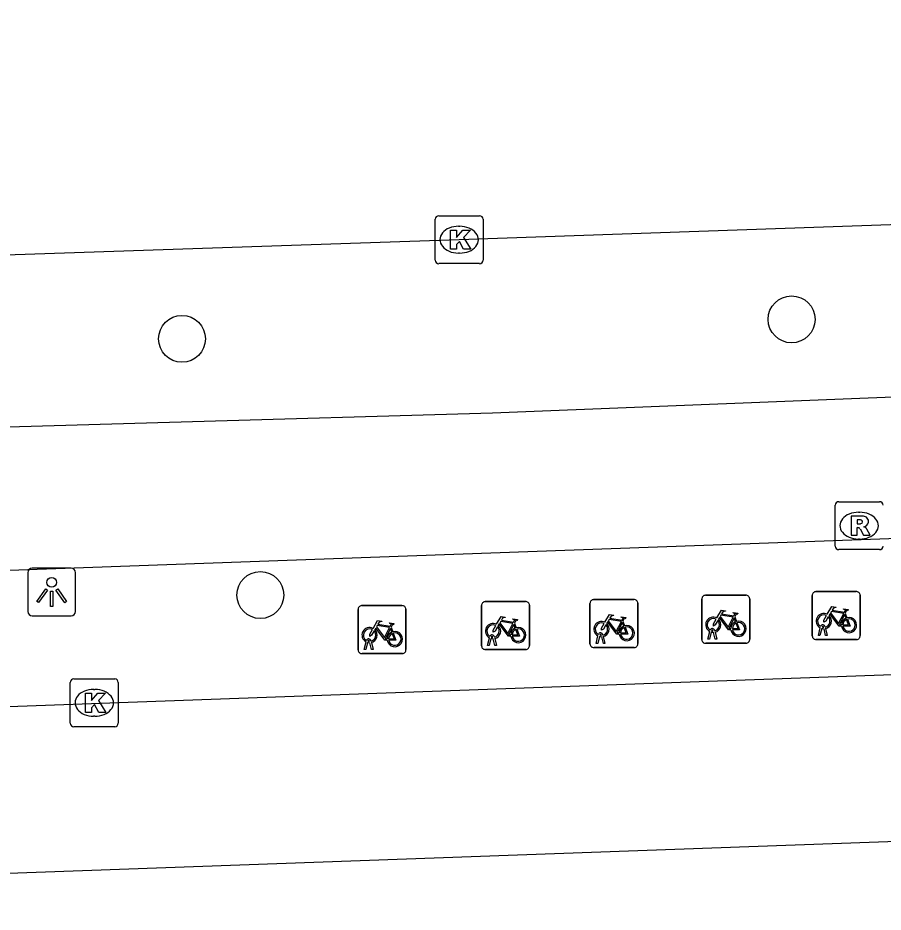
# Model space of a CAD drawing. Extents: x 161084 to 161928, y 385355 to 386522.
# Drawn here: x 161180.39 to 161198.45, y 386454.37 to 386473.03 of the extents above; entities that cross this region are included whole.
import ezdxf

# ---------------------------------------------------------------- set-up
doc = ezdxf.new("R2010")
doc.units = 0
for name, color, linetype in [('IMGEO_Boom', 7, 'Continuous'), ('IMGEO_Fietsenrek', 7, 'Continuous'), ('IMGEO_Fietspad_gesloten', 7, 'Continuous'), ('IMGEO_Kolk', 7, 'Continuous'), ('IMGEO_Lichtpunt', 7, 'Continuous'), ('IMGEO_OVBaan_gesloten', 7, 'Continuous'), ('IMGEO_Rijbaan_lokaal_open', 7, 'Continuous'), ('IMGEO_Rioolput', 7, 'Continuous')]:
    doc.layers.add(name, color=color, linetype=linetype)

msp = doc.modelspace()

# ---------------------------------------------------------------- linework, layer by layer
at = {"layer": 'IMGEO_Boom'}
for centre in [(161196.54, 386466.737), (161183.816, 386466.331), (161185.452, 386460.984)]:
    msp.add_circle(centre, 0.489, dxfattribs=at)
at = {"layer": 'IMGEO_Fietsenrek'}
for p, q in [((161194.741, 386460.979), (161195.582, 386460.979)), ((161195.582, 386460.979), (161194.741, 386460.979)), ((161196.972, 386460.131), (161196.972, 386460.972)), ((161196.972, 386460.972), (161196.972, 386460.131)), ((161197.047, 386461.056), (161197.888, 386461.056)), ((161197.888, 386461.056), (161197.047, 386461.056)), ((161197.972, 386460.981), (161197.972, 386460.14)), ((161197.972, 386460.14), (161197.972, 386460.981)), ((161187.567, 386460.763), (161188.408, 386460.763)), ((161188.408, 386460.763), (161187.567, 386460.763)), ((161190.069, 386459.922), (161190.069, 386460.763)), ((161190.069, 386460.763), (161190.069, 386459.922)), ((161190.144, 386460.847), (161190.985, 386460.847)), ((161190.985, 386460.847), (161190.144, 386460.847)), ((161191.069, 386460.772), (161191.069, 386459.931)), ((161191.069, 386459.931), (161191.069, 386460.772)), ((161192.332, 386459.964), (161192.332, 386460.805)), ((161192.332, 386460.805), (161192.332, 386459.964)), ((161192.407, 386460.889), (161193.248, 386460.889)), ((161193.248, 386460.889), (161192.407, 386460.889)), ((161193.332, 386460.814), (161193.332, 386459.973)), ((161193.332, 386459.973), (161193.332, 386460.814)), ((161194.666, 386460.054), (161194.666, 386460.895)), ((161194.666, 386460.895), (161194.666, 386460.054)), ((161195.666, 386460.904), (161195.666, 386460.063)), ((161195.666, 386460.063), (161195.666, 386460.904)), ((161187.492, 386459.838), (161187.492, 386460.679)), ((161187.492, 386460.679), (161187.492, 386459.838)), ((161188.492, 386460.688), (161188.492, 386459.847)), ((161188.492, 386459.847), (161188.492, 386460.688)), ((161197.659, 386460.605), (161197.695, 386460.51)), ((161190.756, 386460.396), (161190.792, 386460.301)), ((161193.019, 386460.438), (161193.055, 386460.343)), ((161195.353, 386460.528), (161195.389, 386460.433)), ((161188.179, 386460.312), (161188.215, 386460.217)), ((161194.793, 386460.063), (161194.832, 386460.223)), ((161194.862, 386460.211), (161194.827, 386460.063)), ((161194.904, 386460.235), (161194.903, 386460.239)), ((161194.945, 386460.063), (161194.911, 386460.205)), ((161194.935, 386460.246), (161194.936, 386460.239)), ((161194.943, 386460.209), (161194.978, 386460.063)), ((161197.099, 386460.14), (161197.138, 386460.3)), ((161197.168, 386460.288), (161197.133, 386460.14)), ((161197.21, 386460.312), (161197.209, 386460.316)), ((161197.251, 386460.14), (161197.217, 386460.282)), ((161197.241, 386460.323), (161197.242, 386460.316)), ((161197.249, 386460.286), (161197.284, 386460.14)), ((161187.619, 386459.847), (161187.658, 386460.007)), ((161187.688, 386459.995), (161187.653, 386459.847)), ((161187.73, 386460.019), (161187.729, 386460.023)), ((161187.771, 386459.847), (161187.737, 386459.989)), ((161187.761, 386460.03), (161187.762, 386460.023)), ((161187.769, 386459.993), (161187.804, 386459.847)), ((161190.196, 386459.931), (161190.235, 386460.091)), ((161190.265, 386460.079), (161190.23, 386459.931)), ((161190.307, 386460.103), (161190.306, 386460.107)), ((161190.348, 386459.931), (161190.314, 386460.073)), ((161190.338, 386460.114), (161190.339, 386460.107)), ((161190.346, 386460.077), (161190.381, 386459.931)), ((161192.459, 386459.973), (161192.498, 386460.133)), ((161192.528, 386460.121), (161192.493, 386459.973)), ((161192.57, 386460.145), (161192.569, 386460.149)), ((161192.611, 386459.973), (161192.577, 386460.115)), ((161192.601, 386460.156), (161192.602, 386460.149)), ((161192.609, 386460.119), (161192.644, 386459.973)), ((161195.591, 386459.979), (161194.75, 386459.979)), ((161194.75, 386459.979), (161195.591, 386459.979)), ((161194.827, 386460.063), (161194.793, 386460.063)), ((161194.978, 386460.063), (161194.945, 386460.063)), ((161197.897, 386460.056), (161197.056, 386460.056)), ((161197.056, 386460.056), (161197.897, 386460.056)), ((161197.133, 386460.14), (161197.099, 386460.14)), ((161197.284, 386460.14), (161197.251, 386460.14)), ((161187.653, 386459.847), (161187.619, 386459.847)), ((161187.804, 386459.847), (161187.771, 386459.847)), ((161190.994, 386459.847), (161190.153, 386459.847)), ((161190.153, 386459.847), (161190.994, 386459.847)), ((161190.23, 386459.931), (161190.196, 386459.931)), ((161190.381, 386459.931), (161190.348, 386459.931)), ((161193.257, 386459.889), (161192.416, 386459.889)), ((161192.416, 386459.889), (161193.257, 386459.889)), ((161192.493, 386459.973), (161192.459, 386459.973)), ((161192.644, 386459.973), (161192.611, 386459.973)), ((161188.417, 386459.763), (161187.576, 386459.763)), ((161187.576, 386459.763), (161188.417, 386459.763))]:
    msp.add_line(p, q, dxfattribs=at)
for points in [[(161197.285, 386460.582), (161197.38, 386460.746), (161197.466, 386460.732), (161197.468, 386460.723), (161197.412, 386460.712), (161197.385, 386460.667), (161197.641, 386460.626)], [(161190.382, 386460.373), (161190.477, 386460.537), (161190.563, 386460.523), (161190.565, 386460.514), (161190.509, 386460.503), (161190.482, 386460.458), (161190.738, 386460.417)], [(161192.645, 386460.415), (161192.74, 386460.579), (161192.826, 386460.565), (161192.828, 386460.556), (161192.772, 386460.545), (161192.745, 386460.5), (161193.001, 386460.459)], [(161194.979, 386460.505), (161195.074, 386460.669), (161195.16, 386460.655), (161195.162, 386460.646), (161195.106, 386460.635), (161195.079, 386460.59), (161195.335, 386460.549)], [(161195.322, 386460.524), (161195.065, 386460.565), (161195.048, 386460.536), (161195.215, 386460.316), (161195.322, 386460.524)], [(161195.335, 386460.549), (161195.36, 386460.598), (161195.354, 386460.602), (161195.331, 386460.606), (161195.319, 386460.613), (161195.318, 386460.616), (161195.32, 386460.621), (161195.415, 386460.606), (161195.417, 386460.596), (161195.407, 386460.583), (161195.395, 386460.577), (161195.381, 386460.583), (161195.353, 386460.528)], [(161197.306, 386460.53), (161197.254, 386460.44), (161197.214, 386460.415), (161197.215, 386460.462), (161197.27, 386460.556)], [(161197.581, 386460.338), (161197.531, 386460.338), (161197.34, 386460.589), (161197.321, 386460.557)], [(161197.628, 386460.601), (161197.371, 386460.642), (161197.354, 386460.613), (161197.521, 386460.393), (161197.628, 386460.601)], [(161197.676, 386460.503), (161197.646, 386460.58), (161197.537, 386460.362), (161197.58, 386460.362)], [(161197.641, 386460.626), (161197.666, 386460.675), (161197.66, 386460.679), (161197.637, 386460.683), (161197.625, 386460.69), (161197.624, 386460.693), (161197.626, 386460.698), (161197.721, 386460.683), (161197.723, 386460.673), (161197.713, 386460.66), (161197.701, 386460.654), (161197.687, 386460.66), (161197.659, 386460.605)], [(161187.805, 386460.289), (161187.9, 386460.453), (161187.986, 386460.439), (161187.988, 386460.43), (161187.932, 386460.419), (161187.905, 386460.374), (161188.161, 386460.333)], [(161188.148, 386460.308), (161187.891, 386460.349), (161187.874, 386460.32), (161188.041, 386460.1), (161188.148, 386460.308)], [(161188.161, 386460.333), (161188.186, 386460.382), (161188.18, 386460.386), (161188.157, 386460.39), (161188.145, 386460.397), (161188.144, 386460.4), (161188.146, 386460.405), (161188.241, 386460.39), (161188.243, 386460.38), (161188.233, 386460.367), (161188.221, 386460.361), (161188.207, 386460.367), (161188.179, 386460.312)], [(161190.678, 386460.129), (161190.628, 386460.129), (161190.437, 386460.38), (161190.418, 386460.348)], [(161190.725, 386460.392), (161190.468, 386460.433), (161190.451, 386460.404), (161190.618, 386460.184), (161190.725, 386460.392)], [(161190.773, 386460.294), (161190.743, 386460.371), (161190.634, 386460.153), (161190.677, 386460.153)], [(161190.738, 386460.417), (161190.763, 386460.466), (161190.757, 386460.47), (161190.734, 386460.474), (161190.722, 386460.481), (161190.721, 386460.484), (161190.723, 386460.489), (161190.818, 386460.474), (161190.82, 386460.464), (161190.81, 386460.451), (161190.798, 386460.445), (161190.784, 386460.451), (161190.756, 386460.396)], [(161192.666, 386460.363), (161192.614, 386460.273), (161192.574, 386460.248), (161192.575, 386460.295), (161192.63, 386460.389)], [(161192.941, 386460.171), (161192.891, 386460.171), (161192.7, 386460.422), (161192.681, 386460.39)], [(161192.988, 386460.434), (161192.731, 386460.475), (161192.714, 386460.446), (161192.881, 386460.226), (161192.988, 386460.434)], [(161193.036, 386460.336), (161193.006, 386460.413), (161192.897, 386460.195), (161192.94, 386460.195)], [(161193.001, 386460.459), (161193.026, 386460.508), (161193.02, 386460.512), (161192.997, 386460.516), (161192.985, 386460.523), (161192.984, 386460.526), (161192.986, 386460.531), (161193.081, 386460.516), (161193.083, 386460.506), (161193.073, 386460.493), (161193.061, 386460.487), (161193.047, 386460.493), (161193.019, 386460.438)], [(161195, 386460.453), (161194.948, 386460.363), (161194.908, 386460.338), (161194.909, 386460.385), (161194.964, 386460.479)], [(161195.275, 386460.261), (161195.225, 386460.261), (161195.034, 386460.512), (161195.015, 386460.48)], [(161195.37, 386460.426), (161195.34, 386460.503), (161195.231, 386460.285), (161195.274, 386460.285)], [(161195.304, 386460.285), (161195.424, 386460.284), (161195.38, 386460.398)], [(161195.4, 386460.405), (161195.455, 386460.26), (161195.305, 386460.26)], [(161197.61, 386460.362), (161197.73, 386460.361), (161197.686, 386460.475)], [(161197.706, 386460.482), (161197.761, 386460.337), (161197.611, 386460.337)], [(161187.826, 386460.237), (161187.774, 386460.147), (161187.734, 386460.122), (161187.735, 386460.169), (161187.79, 386460.263)], [(161188.101, 386460.045), (161188.051, 386460.045), (161187.86, 386460.296), (161187.841, 386460.264)], [(161188.196, 386460.21), (161188.166, 386460.287), (161188.057, 386460.069), (161188.1, 386460.069)], [(161188.13, 386460.069), (161188.25, 386460.068), (161188.206, 386460.182)], [(161188.226, 386460.189), (161188.281, 386460.044), (161188.131, 386460.044)], [(161190.403, 386460.321), (161190.351, 386460.231), (161190.311, 386460.206), (161190.312, 386460.253), (161190.367, 386460.347)], [(161190.707, 386460.153), (161190.827, 386460.152), (161190.783, 386460.266)], [(161190.803, 386460.273), (161190.858, 386460.128), (161190.708, 386460.128)], [(161192.97, 386460.195), (161193.09, 386460.194), (161193.046, 386460.308)], [(161193.066, 386460.315), (161193.121, 386460.17), (161192.971, 386460.17)]]:
    msp.add_lwpolyline(points, dxfattribs=at)
for centre, radius, start, end in [((161194.744, 386460.901), 0.0779, 92.4484, 184.2845), ((161194.744, 386460.901), 0.0779, 92.4484, 184.2845), ((161195.588, 386460.901), 0.0779, 2.4484, 94.2845), ((161195.588, 386460.901), 0.0779, 2.4484, 94.2845), ((161197.05, 386460.978), 0.0779, 92.4484, 184.2845), ((161197.05, 386460.978), 0.0779, 92.4484, 184.2845), ((161197.894, 386460.978), 0.0779, 2.4484, 94.2845), ((161197.894, 386460.978), 0.0779, 2.4484, 94.2845), ((161187.57, 386460.685), 0.0779, 92.4484, 184.2845), ((161187.57, 386460.685), 0.0779, 92.4484, 184.2845), ((161188.414, 386460.685), 0.0779, 2.4484, 94.2845), ((161188.414, 386460.685), 0.0779, 2.4484, 94.2845), ((161190.147, 386460.769), 0.0779, 92.4484, 184.2845), ((161190.147, 386460.769), 0.0779, 92.4484, 184.2845), ((161190.991, 386460.769), 0.0779, 2.4484, 94.2845), ((161190.991, 386460.769), 0.0779, 2.4484, 94.2845), ((161192.41, 386460.811), 0.0779, 92.4484, 184.2845), ((161192.41, 386460.811), 0.0779, 92.4484, 184.2845), ((161193.254, 386460.811), 0.0779, 2.4484, 94.2845), ((161193.254, 386460.811), 0.0779, 2.4484, 94.2845), ((161197.212, 386460.441), 0.159, 62.6766, 242.1369), ((161197.212, 386460.441), 0.129, 63.3192, 238.903), ((161197.212, 386460.441), 0.159, 283.5766, 46.6042), ((161190.309, 386460.232), 0.159, 62.6766, 242.1369), ((161190.309, 386460.232), 0.129, 63.3192, 238.903), ((161190.309, 386460.232), 0.159, 283.5766, 46.6042), ((161192.572, 386460.274), 0.159, 62.6766, 242.1369), ((161192.572, 386460.274), 0.129, 63.3192, 238.903), ((161192.572, 386460.274), 0.129, 283.6043, 43.4302), ((161192.572, 386460.274), 0.159, 283.5766, 46.6042), ((161193.099, 386460.19), 0.159, 187.0065, 105.7708), ((161194.906, 386460.364), 0.159, 62.6766, 242.1369), ((161194.906, 386460.364), 0.129, 63.3192, 238.903), ((161194.906, 386460.364), 0.129, 283.6043, 43.4302), ((161194.906, 386460.364), 0.159, 283.5766, 46.6042), ((161195.433, 386460.28), 0.159, 113.3408, 178.3217), ((161195.433, 386460.28), 0.159, 187.0065, 105.7708), ((161195.433, 386460.28), 0.129, 113.923, 177.9556), ((161195.433, 386460.28), 0.129, 188.6715, 104.5883), ((161197.192, 386460.312), 0.0499, 12.8025, 158.6934), ((161197.212, 386460.441), 0.129, 283.6043, 43.4302), ((161197.739, 386460.357), 0.159, 113.3408, 178.3217), ((161197.739, 386460.357), 0.159, 187.0065, 105.7708), ((161197.739, 386460.357), 0.129, 113.923, 177.9556), ((161197.739, 386460.357), 0.129, 188.6715, 104.5883), ((161187.732, 386460.148), 0.159, 62.6766, 242.1369), ((161187.732, 386460.148), 0.129, 63.3192, 238.903), ((161187.732, 386460.148), 0.129, 283.6043, 43.4302), ((161187.732, 386460.148), 0.159, 283.5766, 46.6042), ((161188.259, 386460.064), 0.159, 113.3408, 178.3217), ((161188.259, 386460.064), 0.159, 187.0065, 105.7708), ((161188.259, 386460.064), 0.129, 113.923, 177.9556), ((161188.259, 386460.064), 0.129, 188.6715, 104.5883), ((161190.309, 386460.232), 0.129, 283.6043, 43.4302), ((161190.836, 386460.148), 0.159, 113.3408, 178.3217), ((161190.836, 386460.148), 0.159, 187.0065, 105.7708), ((161190.836, 386460.148), 0.129, 113.923, 177.9556), ((161190.836, 386460.148), 0.129, 188.6715, 104.5883), ((161192.552, 386460.145), 0.0499, 12.8025, 158.6934), ((161192.552, 386460.145), 0.0174, 12.8025, 163.4502), ((161193.099, 386460.19), 0.159, 113.3408, 178.3217), ((161193.099, 386460.19), 0.129, 113.923, 177.9556), ((161193.099, 386460.19), 0.129, 188.6715, 104.5883), ((161194.886, 386460.235), 0.0499, 12.8025, 158.6934), ((161194.906, 386460.364), 0.159, 253.9967, 271.7867), ((161194.886, 386460.235), 0.0174, 12.8025, 163.4502), ((161194.906, 386460.364), 0.129, 253.415, 269.0204), ((161197.212, 386460.441), 0.159, 253.9967, 271.7867), ((161197.192, 386460.312), 0.0174, 12.8025, 163.4502), ((161197.212, 386460.441), 0.129, 253.415, 269.0204), ((161187.712, 386460.019), 0.0499, 12.8025, 158.6934), ((161187.732, 386460.148), 0.159, 253.9967, 271.7867), ((161187.712, 386460.019), 0.0174, 12.8025, 163.4502), ((161187.732, 386460.148), 0.129, 253.415, 269.0204), ((161190.289, 386460.103), 0.0499, 12.8025, 158.6934), ((161190.309, 386460.232), 0.159, 253.9967, 271.7867), ((161190.289, 386460.103), 0.0174, 12.8025, 163.4502), ((161190.309, 386460.232), 0.129, 253.415, 269.0204), ((161192.572, 386460.274), 0.159, 253.9967, 271.7867), ((161192.572, 386460.274), 0.129, 253.415, 269.0204), ((161194.744, 386460.057), 0.0779, 182.4484, 274.2845), ((161194.744, 386460.057), 0.0779, 182.4484, 274.2845), ((161195.588, 386460.057), 0.0779, 272.4484, 4.2845), ((161195.588, 386460.057), 0.0779, 272.4484, 4.2845), ((161197.05, 386460.134), 0.0779, 182.4484, 274.2845), ((161197.05, 386460.134), 0.0779, 182.4484, 274.2845), ((161197.894, 386460.134), 0.0779, 272.4484, 4.2845), ((161197.894, 386460.134), 0.0779, 272.4484, 4.2845), ((161187.57, 386459.841), 0.0779, 182.4484, 274.2845), ((161187.57, 386459.841), 0.0779, 182.4484, 274.2845), ((161188.414, 386459.841), 0.0779, 272.4484, 4.2845), ((161188.414, 386459.841), 0.0779, 272.4484, 4.2845), ((161190.147, 386459.925), 0.0779, 182.4484, 274.2845), ((161190.147, 386459.925), 0.0779, 182.4484, 274.2845), ((161190.991, 386459.925), 0.0779, 272.4484, 4.2845), ((161190.991, 386459.925), 0.0779, 272.4484, 4.2845), ((161192.41, 386459.967), 0.0779, 182.4484, 274.2845), ((161192.41, 386459.967), 0.0779, 182.4484, 274.2845), ((161193.254, 386459.967), 0.0779, 272.4484, 4.2845), ((161193.254, 386459.967), 0.0779, 272.4484, 4.2845)]:
    msp.add_arc(centre, radius, start, end, dxfattribs=at)
at = {"layer": 'IMGEO_Fietspad_gesloten'}
for points in [[(161324.656, 386469.71), (161323.568, 386469.636), (161318.227, 386469.57), (161259.107, 386467.409), (161209.299, 386465.541), (161190.3, 386464.782), (161176.804, 386464.387), (161152.508, 386463.647), (161134.063, 386462.983), (161123.802, 386461.992), (161118.237, 386461.225), (161117.118, 386461.128)], [(161295.411, 386465.645), (161294.6, 386465.615), (161152.195, 386460.489), (161134.497, 386459.803), (161133.048, 386459.715)]]:
    msp.add_lwpolyline(points, dxfattribs=at)
at = {"layer": 'IMGEO_Kolk'}
for p, q in [((161189.101, 386467.974), (161189.101, 386468.826)), ((161189.176, 386468.9), (161190.028, 386468.9)), ((161190.102, 386468.826), (161190.102, 386467.974)), ((161189.589, 386468.68), (161189.614, 386468.68)), ((161189.612, 386468.12), (161189.587, 386468.12)), ((161190.028, 386467.9), (161189.176, 386467.9)), ((161181.56, 386459.235), (161182.412, 386459.235)), ((161181.485, 386458.309), (161181.485, 386459.161)), ((161182.486, 386459.161), (161182.486, 386458.309)), ((161181.973, 386459.015), (161181.998, 386459.015)), ((161181.996, 386458.455), (161181.971, 386458.455)), ((161182.412, 386458.235), (161181.56, 386458.235))]:
    msp.add_line(p, q, dxfattribs=at)
for points in [[(161189.101, 386467.974), (161189.101, 386468.826)], [(161189.176, 386468.9), (161190.028, 386468.9)], [(161190.102, 386468.826), (161190.102, 386467.974)], [(161189.422, 386468.6), (161189.545, 386468.6), (161189.545, 386468.449), (161189.675, 386468.6), (161189.839, 386468.6), (161189.693, 386468.449), (161189.846, 386468.2), (161189.694, 386468.2), (161189.609, 386468.364), (161189.545, 386468.297), (161189.545, 386468.2), (161189.422, 386468.2), (161189.422, 386468.6)], [(161190.028, 386467.9), (161189.176, 386467.9)], [(161181.56, 386459.235), (161182.412, 386459.235)], [(161181.485, 386458.309), (161181.485, 386459.161)], [(161182.486, 386459.161), (161182.486, 386458.309)], [(161181.806, 386458.935), (161181.929, 386458.935), (161181.929, 386458.784), (161182.059, 386458.935), (161182.223, 386458.935), (161182.077, 386458.784), (161182.23, 386458.535), (161182.078, 386458.535), (161181.993, 386458.699), (161181.929, 386458.632), (161181.929, 386458.535), (161181.806, 386458.535), (161181.806, 386458.935)], [(161182.412, 386458.235), (161181.56, 386458.235)]]:
    msp.add_lwpolyline(points, dxfattribs=at)
for centre, start, end in [((161189.178, 386468.824), 91.552, 178.448), ((161189.178, 386468.824), 91.552, 178.448), ((161190.026, 386468.824), 1.552, 88.448), ((161190.026, 386468.824), 1.552, 88.448), ((161189.178, 386467.976), 181.552, 268.448), ((161189.178, 386467.976), 181.552, 268.448), ((161190.026, 386467.976), 271.552, 358.448), ((161190.026, 386467.976), 271.552, 358.448), ((161181.562, 386459.159), 91.552, 178.448), ((161181.562, 386459.159), 91.552, 178.448), ((161182.41, 386459.159), 1.552, 88.448), ((161182.41, 386459.159), 1.552, 88.448), ((161181.562, 386458.311), 181.552, 268.448), ((161181.562, 386458.311), 181.552, 268.448), ((161182.41, 386458.311), 271.552, 358.448), ((161182.41, 386458.311), 271.552, 358.448)]:
    msp.add_arc(centre, 0.0765, start, end, dxfattribs=at)
for centre, major_axis, ratio, start_param, end_param in [((161189.588, 386468.4), (-0.387, 0.002), 0.722429, 4.712389, 7.853982), ((161189.613, 386468.4), (-0.39, 0.002), 0.717154, 1.570796, 4.712389), ((161181.972, 386458.735), (-0.387, 0.002), 0.722429, 4.712389, 7.853982), ((161181.997, 386458.735), (-0.39, 0.002), 0.717154, 1.570796, 4.712389)]:
    msp.add_ellipse(centre, major_axis=major_axis, ratio=ratio, start_param=start_param, end_param=end_param, dxfattribs=at)
at = {"layer": 'IMGEO_Lichtpunt'}
for p, q in [((161181.5, 386461.546), (161180.692, 386461.546)), ((161181.5, 386461.546), (161180.692, 386461.546)), ((161180.598, 386461.451), (161180.598, 386460.644)), ((161180.598, 386461.451), (161180.598, 386460.644)), ((161181.594, 386460.644), (161181.594, 386461.451)), ((161181.594, 386460.644), (161181.594, 386461.451)), ((161180.692, 386460.55), (161181.5, 386460.55)), ((161180.692, 386460.55), (161181.5, 386460.55))]:
    msp.add_line(p, q, dxfattribs=at)
for points in [[(161180.972, 386461.115), (161181.011, 386461.087), (161180.823, 386460.825), (161180.785, 386460.852), (161180.972, 386461.115)], [(161181.184, 386461.087), (161181.222, 386461.114), (161181.409, 386460.852), (161181.37, 386460.824), (161181.184, 386461.087)], [(161181.074, 386461.067), (161181.121, 386461.067), (161181.121, 386460.745), (161181.074, 386460.745), (161181.074, 386461.067)]]:
    msp.add_lwpolyline(points, dxfattribs=at)
msp.add_circle((161181.097, 386461.249), 0.0994, dxfattribs=at)
for centre, start, end in [((161180.692, 386461.451), 90, 180), ((161180.692, 386461.451), 90, 180), ((161181.5, 386461.451), 0, 90), ((161181.5, 386461.451), 0, 90), ((161180.692, 386460.644), 180, 270), ((161180.692, 386460.644), 180, 270), ((161181.5, 386460.644), 270, 0), ((161181.5, 386460.644), 270, 360)]:
    msp.add_arc(centre, 0.0946, start, end, dxfattribs=at)
at = {"layer": 'IMGEO_OVBaan_gesloten'}
msp.add_lwpolyline([(161324.488, 386473.029), (161324.174, 386473.019), (161308.878, 386472.496), (161294.413, 386471.969), (161278.948, 386471.456), (161264.494, 386470.965), (161249.014, 386470.423), (161234.54, 386469.929), (161219.072, 386469.405), (161204.61, 386468.919), (161189.602, 386468.4), (161168.592, 386467.689), (161159.524, 386467.368), (161153.509, 386467.159), (161145.56, 386466.922)], dxfattribs=at)
at = {"layer": 'IMGEO_Rijbaan_lokaal_open'}
for points in [[(161142.519, 386457.293), (161295.516, 386462.834)], [(161295.633, 386459.33), (161289.147, 386459.099), (161157.778, 386454.367)]]:
    msp.add_lwpolyline(points, dxfattribs=at)
at = {"layer": 'IMGEO_Rioolput'}
for p, q in [((161197.449, 386462.006), (161197.449, 386462.858)), ((161197.524, 386462.932), (161198.376, 386462.932)), ((161197.937, 386462.712), (161197.962, 386462.712)), ((161197.96, 386462.152), (161197.935, 386462.152)), ((161198.376, 386461.932), (161197.524, 386461.932))]:
    msp.add_line(p, q, dxfattribs=at)
for points in [[(161197.449, 386462.006), (161197.449, 386462.858)], [(161197.524, 386462.932), (161198.376, 386462.932)], [(161198.038, 386462.63), (161197.786, 386462.632), (161197.786, 386462.232)], [(161197.964, 386462.551), (161197.91, 386462.551), (161197.91, 386462.47)], [(161197.91, 386462.47), (161197.962, 386462.47)], [(161197.786, 386462.232), (161197.91, 386462.232), (161197.91, 386462.394), (161197.921, 386462.394)], [(161197.968, 386462.365), (161198.039, 386462.232), (161198.179, 386462.232), (161198.114, 386462.358)], [(161198.376, 386461.932), (161197.524, 386461.932)]]:
    msp.add_lwpolyline(points, dxfattribs=at)
for centre, radius, start, end in [((161197.526, 386462.856), 0.0765, 91.552, 178.448), ((161197.526, 386462.856), 0.0765, 91.552, 178.448), ((161198.374, 386462.856), 0.0765, 1.552, 88.448), ((161198.374, 386462.856), 0.0765, 1.552, 88.448), ((161198.037, 386462.52), 0.109, 350.3612, 89.416), ((161197.946, 386462.659), 0.19, 274.7715, 282.9687), ((161197.97, 386462.455), 0.0964, 77.0061, 93.1865), ((161197.984, 386462.512), 0.0378, 276.6634, 79.6772), ((161198.035, 386462.52), 0.112, 277.5842, 350.9817), ((161198.019, 386462.305), 0.108, 29.5134, 73.7905), ((161197.92, 386462.341), 0.0533, 26.0293, 88.6989), ((161197.526, 386462.008), 0.0765, 181.552, 268.448), ((161197.526, 386462.008), 0.0765, 181.552, 268.448), ((161198.374, 386462.008), 0.0765, 271.552, 358.448), ((161198.374, 386462.008), 0.0765, 271.552, 358.448)]:
    msp.add_arc(centre, radius, start, end, dxfattribs=at)
for centre, major_axis, ratio, start_param, end_param in [((161197.936, 386462.432), (-0.387, 0.002), 0.722429, 4.712389, 7.853982), ((161197.961, 386462.432), (-0.39, 0.002), 0.717154, 1.570796, 4.712389)]:
    msp.add_ellipse(centre, major_axis=major_axis, ratio=ratio, start_param=start_param, end_param=end_param, dxfattribs=at)

doc.saveas('drawing.dxf')
